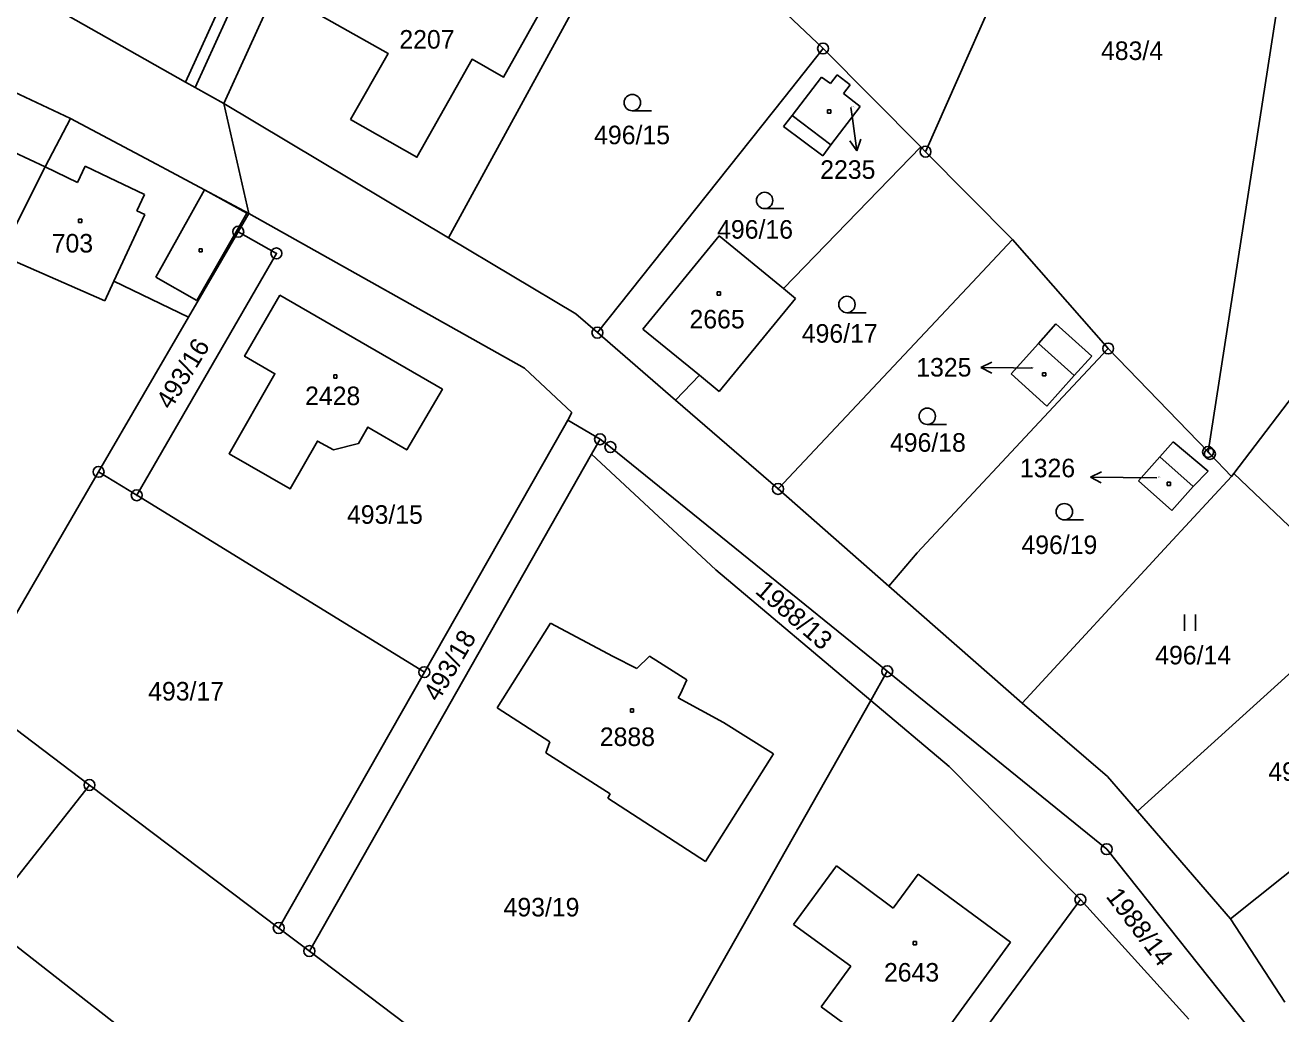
# Model space of a CAD drawing. Extents: x -795483 to -789093, y -1112258 to -1108741.
# Drawn here: x -791101.5 to -790986.4, y -1110724.8 to -1110634.3 of the extents above; entities that cross this region are included whole.
import ezdxf

# ---------------------------------------------------------------- set-up
doc = ezdxf.new("R2010")
doc.units = 0
for name, color, linetype in [('Komunikace', 7, 'Continuous'), ('Vrstva 1', 7, 'Continuous'), ('Vrstva 14', 7, 'Continuous'), ('Vrstva 15', 7, 'Continuous'), ('Vrstva 16', 7, 'Continuous'), ('Vrstva 2', 7, 'Continuous'), ('Vrstva 23', 7, 'Continuous'), ('Vrstva 25', 7, 'Continuous'), ('Vrstva 28', 7, 'Continuous')]:
    doc.layers.add(name, color=color, linetype=linetype)

msp = doc.modelspace()

# ---------------------------------------------------------------- linework, layer by layer
at = {"layer": 'Komunikace'}
for p, q in [((-791025.82, -1110641.81), (-791025.68, -1110642.81)), ((-791009.18, -1110665.69), (-791010.91, -1110665.67)), ((-790997.77, -1110675.74), (-791000.87, -1110675.71))]:
    msp.add_line(p, q, dxfattribs=at)
at = {"layer": 'Vrstva 1'}
for p, q in [((-791072.56, -1110608.26), (-791086.79, -1110639.48)), ((-791071.74, -1110608.88), (-791085.92, -1110639.98)), ((-790993.09, -1110673.37), (-790983.44, -1110611.46)), ((-791083.3, -1110641.46), (-791070.31, -1110612.98)), ((-791004.83, -1110613.88), (-791015.08, -1110637.04)), ((-791118.36, -1110621.59), (-791086.79, -1110639.48)), ((-791046.98, -1110624.97), (-791062.69, -1110653.76)), ((-791028.37, -1110636.41), (-791032.77, -1110632.27)), ((-791028.37, -1110636.41), (-791031.98, -1110640.95)), ((-791019.42, -1110645.41), (-791028.37, -1110636.41)), ((-791015.08, -1110637.04), (-791018.98, -1110645.86)), ((-791097.34, -1110642.81), (-791107.43, -1110638.07)), ((-791031.2, -1110642.54), (-791028.51, -1110639.03)), ((-791028.51, -1110639.03), (-791027.69, -1110639.63)), ((-791027.69, -1110639.63), (-791027.08, -1110638.83)), ((-791027.08, -1110638.83), (-791025.9, -1110639.73)), ((-791085.92, -1110639.98), (-791086.79, -1110639.48)), ((-791083.3, -1110641.46), (-791085.92, -1110639.98)), ((-791025.9, -1110639.73), (-791026.51, -1110640.53)), ((-791080.98, -1110651.51), (-791083.3, -1110641.46)), ((-791083.3, -1110641.46), (-791062.69, -1110653.76)), ((-791031.98, -1110640.95), (-791049.05, -1110662.44)), ((-791026.51, -1110640.53), (-791024.96, -1110641.71)), ((-791097.34, -1110642.81), (-791099.66, -1110647.26)), ((-791089.47, -1110646.99), (-791097.34, -1110642.81)), ((-791032.01, -1110643.54), (-791031.2, -1110642.54)), ((-791024.96, -1110641.71), (-791027.65, -1110645.24)), ((-791028.4, -1110646.25), (-791032.01, -1110643.54)), ((-791019.42, -1110645.41), (-791031.99, -1110658.4)), ((-791027.65, -1110645.24), (-791028.4, -1110646.25)), ((-791019.42, -1110645.41), (-791018.98, -1110645.86)), ((-791011.02, -1110653.9), (-791018.98, -1110645.86)), ((-791099.66, -1110647.26), (-791103.72, -1110655.33)), ((-791088.55, -1110647.48), (-791089.47, -1110646.99)), ((-791088.55, -1110647.48), (-791085.05, -1110649.35)), ((-791080.98, -1110651.51), (-791085.05, -1110649.35)), ((-791080.98, -1110651.51), (-791081.96, -1110653.19)), ((-791080.98, -1110651.51), (-791055.73, -1110665.7)), ((-791083.49, -1110655.83), (-791081.96, -1110653.19)), ((-791081.96, -1110653.19), (-791078.47, -1110655.18)), ((-791051.02, -1110660.72), (-791062.69, -1110653.76)), ((-791044.9, -1110662.11), (-791037.9, -1110653.56)), ((-791037.9, -1110653.56), (-791031.99, -1110658.4)), ((-791011.02, -1110653.9), (-791015.17, -1110658.32)), ((-791002.24, -1110663.89), (-791011.02, -1110653.9)), ((-791103.72, -1110655.33), (-791094.2, -1110659.52)), ((-791091.27, -1110677.34), (-791078.47, -1110655.18)), ((-791086.51, -1110661.02), (-791083.49, -1110655.83)), ((-791094.2, -1110659.52), (-791093.37, -1110657.72)), ((-791093.37, -1110657.72), (-791086.51, -1110661.02)), ((-791015.17, -1110658.32), (-791032.5, -1110676.76)), ((-791031.99, -1110658.4), (-791030.9, -1110659.3)), ((-790977.54, -1110657.97), (-790990.73, -1110675.35)), ((-791030.9, -1110659.3), (-791037.88, -1110667.84)), ((-791086.51, -1110661.02), (-791094.76, -1110675.19)), ((-791049.05, -1110662.44), (-791051.02, -1110660.72)), ((-791039.69, -1110666.35), (-791044.9, -1110662.11)), ((-791008.64, -1110663.42), (-791007.03, -1110661.63)), ((-791007.03, -1110661.63), (-791003.74, -1110664.58)), ((-791041.9, -1110668.63), (-791049.05, -1110662.44)), ((-791011.14, -1110666.2), (-791008.64, -1110663.42)), ((-791002.24, -1110663.89), (-791006.39, -1110668.33)), ((-791003.74, -1110664.58), (-791005.35, -1110666.37)), ((-790993.09, -1110673.37), (-791002.24, -1110663.89)), ((-791055.73, -1110665.7), (-791051.39, -1110669.77)), ((-791041.9, -1110668.63), (-791039.69, -1110666.35)), ((-791037.88, -1110667.84), (-791039.69, -1110666.35)), ((-791007.85, -1110669.16), (-791011.14, -1110666.2)), ((-791005.35, -1110666.37), (-791007.85, -1110669.16)), ((-791032.5, -1110676.76), (-791041.9, -1110668.63)), ((-791006.39, -1110668.33), (-791019.74, -1110682.61)), ((-791051.39, -1110669.77), (-791051.77, -1110670.45)), ((-791064.91, -1110693.54), (-791052.17, -1110671.16)), ((-791052.17, -1110671.16), (-791051.77, -1110670.45)), ((-791048.81, -1110672.21), (-791051.77, -1110670.45)), ((-791049.59, -1110673.57), (-791048.81, -1110672.21)), ((-791048.81, -1110672.21), (-791047.86, -1110672.92)), ((-790997.51, -1110673.82), (-790996.28, -1110672.43)), ((-790996.28, -1110672.43), (-790993.09, -1110675.14)), ((-791075.45, -1110719.09), (-791049.59, -1110673.57)), ((-791049.59, -1110673.57), (-791038.2, -1110684.17)), ((-791047.86, -1110672.92), (-791022.49, -1110693.46)), ((-790999.47, -1110676.02), (-790997.51, -1110673.82)), ((-790992.92, -1110673.55), (-790993.09, -1110673.37)), ((-790990.94, -1110675.62), (-790992.92, -1110673.55)), ((-791106.61, -1110695.57), (-791094.76, -1110675.19)), ((-791091.27, -1110677.34), (-791094.76, -1110675.19)), ((-790996.41, -1110678.74), (-790999.47, -1110676.02)), ((-790990.94, -1110675.62), (-790996.7, -1110681.86)), ((-790993.09, -1110675.14), (-790994.44, -1110676.53)), ((-790990.73, -1110675.35), (-790990.94, -1110675.62)), ((-790990.73, -1110675.35), (-790978.39, -1110687.09)), ((-791064.91, -1110693.54), (-791091.27, -1110677.34)), ((-791022.34, -1110685.65), (-791032.5, -1110676.76)), ((-790994.44, -1110676.53), (-790996.41, -1110678.74)), ((-790996.7, -1110681.86), (-791010.11, -1110696.38)), ((-791019.74, -1110682.61), (-791022.34, -1110685.65)), ((-791038.2, -1110684.17), (-791024, -1110696.14)), ((-791010.11, -1110696.38), (-791022.34, -1110685.65)), ((-790978.39, -1110687.09), (-790999.55, -1110706.28)), ((-791058.24, -1110696.8), (-791053.35, -1110689.06)), ((-791053.35, -1110689.06), (-791047.61, -1110692.1)), ((-791047.61, -1110692.1), (-791045.44, -1110693.21)), ((-791045.44, -1110693.21), (-791044.29, -1110692.08)), ((-791044.29, -1110692.08), (-791040.86, -1110694.26)), ((-791022.49, -1110693.46), (-791024, -1110696.14)), ((-791022.49, -1110693.46), (-791002.38, -1110709.76)), ((-791078.25, -1110716.98), (-791064.91, -1110693.54)), ((-791040.86, -1110694.26), (-791041.45, -1110695.54)), ((-791106.61, -1110695.57), (-791095.6, -1110703.88)), ((-791041.45, -1110695.54), (-791041.65, -1110695.89)), ((-791053.4, -1110699.91), (-791058.24, -1110696.8)), ((-791024, -1110696.14), (-791048.54, -1110739.4)), ((-791041.65, -1110695.89), (-791037.48, -1110698.15)), ((-791016.81, -1110702.2), (-791024, -1110696.14)), ((-791002.31, -1110703.09), (-791010.11, -1110696.38)), ((-790967.56, -1110697.39), (-790991.04, -1110716.13)), ((-791037.48, -1110698.15), (-791032.9, -1110701.01)), ((-791053.77, -1110700.94), (-791053.4, -1110699.91)), ((-791047.88, -1110704.68), (-791053.77, -1110700.94)), ((-791032.9, -1110701.01), (-791039.15, -1110710.88)), ((-791004.79, -1110714.38), (-791016.81, -1110702.2)), ((-790999.55, -1110706.28), (-791002.31, -1110703.09)), ((-791095.6, -1110703.88), (-791105.36, -1110716.26)), ((-791095.6, -1110703.88), (-791078.25, -1110716.98)), ((-791048.11, -1110705.08), (-791047.88, -1110704.68)), ((-791039.15, -1110710.88), (-791048.11, -1110705.08)), ((-790999.55, -1110706.28), (-790991.04, -1110716.13)), ((-791002.38, -1110709.76), (-790985.4, -1110731.08)), ((-791031.08, -1110716.67), (-791027.15, -1110711.28)), ((-791027.15, -1110711.28), (-791021.95, -1110715.17)), ((-791021.95, -1110715.17), (-791019.67, -1110712.05)), ((-791019.67, -1110712.05), (-791011.18, -1110718.29)), ((-791004.79, -1110714.38), (-791032.31, -1110751.65)), ((-790994.84, -1110725.32), (-791004.79, -1110714.38)), ((-791105.36, -1110716.26), (-791089.5, -1110728.63)), ((-790991.04, -1110716.13), (-790986.06, -1110723.78)), ((-791078.25, -1110716.98), (-791075.45, -1110719.09)), ((-791025.83, -1110720.49), (-791031.08, -1110716.67)), ((-791011.18, -1110718.29), (-791018.56, -1110728.4)), ((-791048.54, -1110739.4), (-791075.45, -1110719.09)), ((-791028.54, -1110724.21), (-791025.83, -1110720.49)), ((-791022.05, -1110728.95), (-791028.54, -1110724.21))]:
    msp.add_line(p, q, dxfattribs=at)
for points in [[(-791071.67, -1110642.91), (-791068.24, -1110636.86), (-791074.37, -1110633.43), (-791070.86, -1110627.26), (-791061.95, -1110632.3), (-791060.29, -1110629.37), (-791054.16, -1110632.83), (-791057.65, -1110639.02), (-791060.53, -1110637.4), (-791065.59, -1110646.37), (-791071.67, -1110642.91)], [(-791078.16, -1110659.01), (-791081.39, -1110664.6), (-791078.61, -1110666.21), (-791082.81, -1110673.54), (-791077.22, -1110676.75), (-791074.71, -1110672.38), (-791073.25, -1110673.19), (-791070.94, -1110672.58), (-791070.08, -1110671.09), (-791066.53, -1110673.18), (-791063.26, -1110667.62), (-791078.16, -1110659.01)]]:
    msp.add_lwpolyline(points, dxfattribs=at)
at = {"layer": 'Vrstva 16'}
for p, q in [((-791025.68, -1110642.81), (-791025.28, -1110645.78)), ((-791025.28, -1110645.78), (-791025.91, -1110644.86)), ((-791025.28, -1110645.78), (-791024.92, -1110644.72)), ((-791013.91, -1110665.64), (-791012.91, -1110665.15)), ((-791010.91, -1110665.67), (-791013.91, -1110665.64)), ((-791013.91, -1110665.64), (-791012.91, -1110666.15)), ((-791003.87, -1110675.69), (-791002.86, -1110675.19)), ((-791000.87, -1110675.71), (-791003.87, -1110675.69)), ((-791003.87, -1110675.69), (-791002.87, -1110676.19))]:
    msp.add_line(p, q, dxfattribs=at)
at = {"layer": 'Vrstva 2'}
for p, q in [((-791031.2, -1110642.54), (-791027.65, -1110645.24)), ((-791102.52, -1110645.9), (-791099.66, -1110647.26)), ((-791096.7, -1110648.67), (-791099.66, -1110647.26)), ((-791096.7, -1110648.67), (-791095.98, -1110647.18)), ((-791095.98, -1110647.18), (-791093.81, -1110648.22)), ((-791093.81, -1110648.22), (-791090.56, -1110649.79)), ((-791085.05, -1110649.35), (-791089.51, -1110657.35)), ((-791085.05, -1110649.35), (-791081.17, -1110651.49)), ((-791090.56, -1110649.79), (-791091.27, -1110651.27)), ((-791093.37, -1110657.72), (-791090.53, -1110651.62)), ((-791090.53, -1110651.62), (-791091.27, -1110651.27)), ((-791081.17, -1110651.49), (-791085.75, -1110659.49)), ((-791089.51, -1110657.35), (-791085.75, -1110659.49)), ((-791008.64, -1110663.42), (-791005.35, -1110666.37)), ((-790997.51, -1110673.82), (-790994.44, -1110676.53))]:
    msp.add_line(p, q, dxfattribs=at)
at = {"layer": 'Vrstva 23'}
for p, q in [((-791045.85, -1110642.11), (-791044.1, -1110642.11)), ((-791033.73, -1110651.08), (-791031.98, -1110651.08)), ((-791026.18, -1110660.61), (-791024.43, -1110660.61)), ((-791018.82, -1110670.85), (-791017.07, -1110670.85)), ((-791006.26, -1110679.6), (-791004.51, -1110679.6)), ((-790995.25, -1110689.75), (-790995.25, -1110688.25)), ((-790994.25, -1110688.25), (-790994.25, -1110689.75))]:
    msp.add_line(p, q, dxfattribs=at)
for centre in [(-791045.85, -1110641.36), (-791033.73, -1110650.33), (-791026.18, -1110659.86), (-791018.82, -1110670.1), (-791006.26, -1110678.85)]:
    msp.add_circle(centre, 0.75, dxfattribs=at)
at = {"layer": 'Vrstva 25'}
for p, q in [((-791027.95, -1110642.04), (-791027.65, -1110642.04)), ((-791027.95, -1110642.34), (-791027.95, -1110642.04)), ((-791027.65, -1110642.34), (-791027.95, -1110642.34)), ((-791027.65, -1110642.04), (-791027.65, -1110642.34)), ((-791096.6, -1110652.05), (-791096.3, -1110652.05)), ((-791096.6, -1110652.35), (-791096.6, -1110652.05)), ((-791096.3, -1110652.35), (-791096.6, -1110652.35)), ((-791096.3, -1110652.05), (-791096.3, -1110652.35)), ((-791085.56, -1110654.75), (-791085.26, -1110654.75)), ((-791085.56, -1110655.05), (-791085.56, -1110654.75)), ((-791085.26, -1110655.05), (-791085.56, -1110655.05)), ((-791085.26, -1110654.75), (-791085.26, -1110655.05)), ((-791038.08, -1110658.71), (-791037.78, -1110658.71)), ((-791038.08, -1110659.01), (-791038.08, -1110658.71)), ((-791037.78, -1110658.71), (-791037.78, -1110659.01)), ((-791037.78, -1110659.01), (-791038.08, -1110659.01)), ((-791073.22, -1110666.31), (-791072.92, -1110666.31)), ((-791073.22, -1110666.61), (-791073.22, -1110666.31)), ((-791072.92, -1110666.61), (-791073.22, -1110666.61)), ((-791072.92, -1110666.31), (-791072.92, -1110666.61)), ((-791008.25, -1110666.11), (-791007.95, -1110666.11)), ((-791008.25, -1110666.41), (-791008.25, -1110666.11)), ((-791007.95, -1110666.41), (-791008.25, -1110666.41)), ((-791007.95, -1110666.11), (-791007.95, -1110666.41)), ((-790996.83, -1110676.13), (-790996.53, -1110676.13)), ((-790996.83, -1110676.43), (-790996.83, -1110676.13)), ((-790996.53, -1110676.13), (-790996.53, -1110676.43)), ((-790996.53, -1110676.43), (-790996.83, -1110676.43)), ((-791046.03, -1110696.9), (-791045.73, -1110696.9)), ((-791046.03, -1110697.2), (-791046.03, -1110696.9)), ((-791045.73, -1110696.9), (-791045.73, -1110697.2)), ((-791045.73, -1110697.2), (-791046.03, -1110697.2)), ((-791020.12, -1110718.21), (-791019.82, -1110718.21)), ((-791020.12, -1110718.51), (-791020.12, -1110718.21)), ((-791019.82, -1110718.51), (-791020.12, -1110718.51)), ((-791019.82, -1110718.21), (-791019.82, -1110718.51))]:
    msp.add_line(p, q, dxfattribs=at)
at = {"layer": 'Vrstva 28'}
for centre, radius in [((-791028.37, -1110636.41), 0.5), ((-791028.37, -1110636.41), 0.01), ((-791018.98, -1110645.86), 0.5), ((-791018.98, -1110645.86), 0.01), ((-791081.96, -1110653.19), 0.5), ((-791081.96, -1110653.19), 0.01), ((-791078.47, -1110655.18), 0.5), ((-791078.47, -1110655.18), 0.01), ((-791049.05, -1110662.44), 0.5), ((-791049.05, -1110662.44), 0.01), ((-791002.24, -1110663.89), 0.5), ((-791002.24, -1110663.89), 0.01), ((-791048.81, -1110672.21), 0.5), ((-791048.81, -1110672.21), 0.01), ((-791047.86, -1110672.92), 0.5), ((-791047.86, -1110672.92), 0.01), ((-790993.09, -1110673.37), 0.5), ((-790992.92, -1110673.55), 0.5), ((-790993.09, -1110673.37), 0.01), ((-790992.92, -1110673.55), 0.01), ((-791094.76, -1110675.19), 0.5), ((-791094.76, -1110675.19), 0.01), ((-791091.27, -1110677.34), 0.5), ((-791091.27, -1110677.34), 0.01), ((-791032.5, -1110676.76), 0.5), ((-791032.5, -1110676.76), 0.01), ((-791064.91, -1110693.54), 0.5), ((-791022.49, -1110693.46), 0.5), ((-791022.49, -1110693.46), 0.01), ((-791064.91, -1110693.54), 0.01), ((-791095.6, -1110703.88), 0.5), ((-791095.6, -1110703.88), 0.01), ((-791002.38, -1110709.76), 0.5), ((-791002.38, -1110709.76), 0.01), ((-791004.79, -1110714.38), 0.5), ((-791004.79, -1110714.38), 0.01), ((-791078.25, -1110716.98), 0.5), ((-791078.25, -1110716.98), 0.01), ((-791075.45, -1110719.09), 0.5), ((-791075.45, -1110719.09), 0.01)]:
    msp.add_circle(centre, radius, dxfattribs=at)

# ---------------------------------------------------------------- texts
at = {"layer": 'Vrstva 14'}
for s, p in [('483/4', (-791002.9, -1110637.46)), ('496/15', (-791049.35, -1110645.18)), ('496/16', (-791038.08, -1110653.83)), ('496/17', (-791030.32, -1110663.36)), ('496/18', (-791022.24, -1110673.35)), ('493/15', (-791072, -1110679.95)), ('496/19', (-791010.19, -1110682.72)), ('496/14', (-790997.93, -1110692.83)), ('493/17', (-791090.22, -1110696.14)), ('496/27', (-790987.57, -1110703.5)), ('493/19', (-791057.65, -1110715.92))]:
    msp.add_text(s, height=1.7, dxfattribs=at).set_placement(p)
for s, rotation, p in [('493/16', 58.4244, (-791088.15, -1110669.58)), ('1988/13', 319.1976, (-791034.68, -1110686.24)), ('493/18', 59.391, (-791063.64, -1110696.34)), ('1988/14', 307.2285, (-791002.51, -1110714.1))]:
    msp.add_text(s, height=1.7, rotation=rotation, dxfattribs=at).set_placement(p)
at = {"layer": 'Vrstva 15'}
for s, height, p in [('2207', 1.7, (-791067.2, -1110636.42)), ('2235', 0.1, (-791025.82, -1110641.81)), ('703', 1.7, (-791099.06, -1110655.1)), ('2665', 1.7, (-791040.61, -1110662.05)), ('1325', 0.1, (-791009.34, -1110665.69)), ('2428', 1.7, (-791075.84, -1110669.08)), ('1326', 0.1, (-790997.77, -1110675.74)), ('2888', 1.7, (-791048.83, -1110700.31)), ('2643', 1.7, (-791022.79, -1110721.89))]:
    msp.add_text(s, height=height, dxfattribs=at).set_placement(p)
at = {"layer": 'Vrstva 16'}
for s, p in [('2235', (-791028.63, -1110648.35)), ('1325', (-791019.83, -1110666.46)), ('1326', (-791010.33, -1110675.69))]:
    msp.add_text(s, height=1.7, dxfattribs=at).set_placement(p)

doc.saveas('drawing.dxf')
